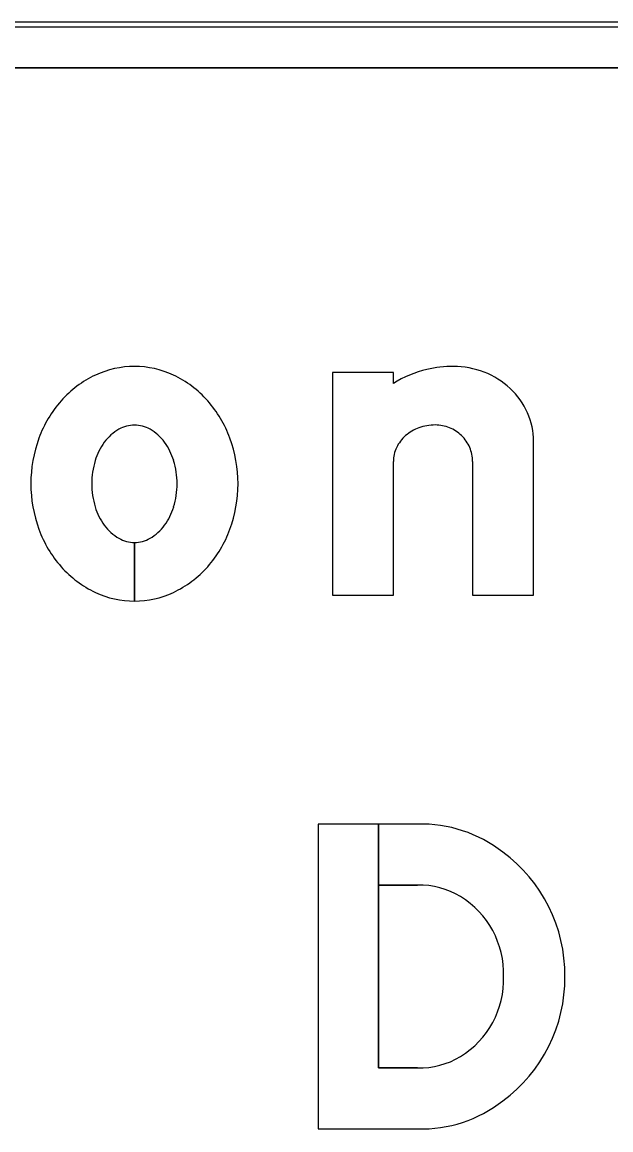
# Model space of a CAD drawing. Extents: x 1806251 to 1809821, y 414895 to 422886.
# Drawn here: x 1809677.7202 to 1809677.9772, y 415362.3176 to 415362.801 of the extents above; entities that cross this region are included whole.
import ezdxf

# ---------------------------------------------------------------- set-up
doc = ezdxf.new("R2010")
doc.units = 0
for name, color, linetype in [('GSBWFILL', 7, 'Continuous'), ('GSCOLORFILL', 7, 'Continuous'), ('GSOUTLINE', 7, 'Continuous')]:
    doc.layers.add(name, color=color, linetype=linetype)

msp = doc.modelspace()

# ---------------------------------------------------------------- linework, layer by layer
at = {"layer": 'GSBWFILL'}
for p, q in [((1809678.5055, 415362.801), (1809676.6855, 415362.801)), ((1809676.6855, 415362.781), (1809678.5055, 415362.781)), ((1809677.91683, 415362.60933), (1809677.91683, 415362.551)), ((1809677.7692, 415362.54834), (1809677.7692, 415362.57394)), ((1809677.7692, 415362.57394), (1809677.7692, 415362.54834)), ((1809677.8928, 415362.3446), (1809677.87578, 415362.3446))]:
    msp.add_line(p, q, dxfattribs=at)
for points in [[(1809677.88225, 415362.64329), (1809677.88225, 415362.64809), (1809677.85565, 415362.64809), (1809677.85565, 415362.551), (1809677.88225, 415362.551), (1809677.88225, 415362.60933)], [(1809677.91683, 415362.551), (1809677.94343, 415362.551), (1809677.94343, 415362.61809)], [(1809677.87578, 415362.3446), (1809677.87578, 415362.451), (1809677.84939, 415362.451), (1809677.84939, 415362.318), (1809677.8928, 415362.318)], [(1809677.8928, 415362.451), (1809677.87578, 415362.451), (1809677.87578, 415362.4244), (1809677.8928, 415362.4244)]]:
    msp.add_lwpolyline(points, dxfattribs=at)
for centre, major_axis, ratio, start_param, end_param in [((1809677.7692, 415362.61067), (0, 0.04008), 0.999994, 0, 0.438571), ((1809677.7692, 415362.61067), (0, 0.04008), 0.999994, 5.844614, 6.283185), ((1809677.90798, 415362.60289), (0, 0.0479), 0.999999, 0.235088, 0.567132), ((1809677.90843, 415362.59755), (0, 0.0532), 0.999999, 0, 0.219986), ((1809677.90843, 415362.6133), (0, 0.03745), 0.999999, 5.914285, 6.283185), ((1809677.77172, 415362.60528), (0, 0.04603), 0.999994, 0.438571, 0.847388), ((1809677.76667, 415362.60528), (0, 0.04603), 0.999994, 5.435798, 5.844614), ((1809677.90933, 415362.61564), (0, 0.03495), 0.999999, 5.532258, 5.914285), ((1809677.91072, 415362.61713), (0, 0.03291), 0.999999, 5.130076, 5.532258), ((1809677.77566, 415362.6018), (0, 0.05129), 0.999994, 0.847388, 1.220117), ((1809677.76273, 415362.6018), (0, 0.05129), 0.999994, 5.063069, 5.435798), ((1809677.91289, 415362.61809), (0, 0.03054), 0.999999, 4.712389, 5.130076), ((1809677.7692, 415362.61142), (0, 0.01373), 0.999994, 0, 0.517724), ((1809677.7692, 415362.61142), (0, 0.01373), 0.999994, 5.765461, 6.283185), ((1809677.90049, 415362.60426), (0, 0.02094), 0.999999, 0, 0.345704), ((1809677.90049, 415362.6084), (0, 0.0168), 0.999999, 5.900624, 6.283185), ((1809677.77245, 415362.60571), (0, 0.0203), 0.999994, 0.517724, 0.942), ((1809677.76595, 415362.60571), (0, 0.0203), 0.999994, 5.341185, 5.765461), ((1809677.89823, 415362.60832), (0, 0.01621), 0.999999, 0.715718, 1.126231), ((1809677.8996, 415362.60674), (0, 0.0183), 0.999999, 0.345704, 0.715718), ((1809677.90068, 415362.60885), (0, 0.01631), 0.999999, 5.51227, 5.900624), ((1809677.90096, 415362.60914), (0, 0.0159), 0.999999, 5.115435, 5.51227), ((1809677.78184, 415362.59955), (0, 0.05786), 0.999994, 1.220117, 1.570796), ((1809677.77757, 415362.60198), (0, 0.02664), 0.999994, 0.942, 1.278197), ((1809677.76082, 415362.60198), (0, 0.02664), 0.999994, 5.004989, 5.341185), ((1809677.75656, 415362.59955), (0, 0.05786), 0.999994, 4.712389, 5.063069), ((1809677.9014, 415362.60933), (0, 0.01542), 0.999999, 4.712389, 5.115435), ((1809677.8961, 415362.60933), (0, 0.01385), 0.999999, 1.126231, 1.570796), ((1809677.78566, 415362.59955), (0, 0.03508), 0.999994, 1.278197, 1.570796), ((1809677.75273, 415362.59955), (0, 0.03508), 0.999994, 4.712389, 5.004989), ((1809677.78184, 415362.59955), (0, 0.05786), 0.999994, 1.570796, 1.921476), ((1809677.78566, 415362.59955), (0, 0.03508), 0.999994, 1.570796, 1.863396), ((1809677.75273, 415362.59955), (0, 0.03508), 0.999994, 4.419789, 4.712389), ((1809677.75656, 415362.59955), (0, 0.05786), 0.999994, 4.361709, 4.712389), ((1809677.77757, 415362.59711), (0, 0.02664), 0.999994, 1.863396, 2.199593), ((1809677.76082, 415362.59711), (0, 0.02664), 0.999994, 4.083593, 4.419789), ((1809677.77566, 415362.59729), (0, 0.05129), 0.999994, 1.921476, 2.294205), ((1809677.77245, 415362.59338), (0, 0.0203), 0.999994, 2.199593, 2.623869), ((1809677.76595, 415362.59338), (0, 0.0203), 0.999994, 3.659317, 4.083593), ((1809677.76273, 415362.59729), (0, 0.05129), 0.999994, 3.98898, 4.361709), ((1809677.7692, 415362.58767), (0, 0.01373), 0.999994, 2.623869, 3.141593), ((1809677.7692, 415362.58767), (0, 0.01373), 0.999994, 3.142077, 3.659317), ((1809677.77172, 415362.59381), (0, 0.04603), 0.999994, 2.294205, 2.703022), ((1809677.76667, 415362.59381), (0, 0.04603), 0.999994, 3.580164, 3.98898), ((1809677.7692, 415362.58842), (0, 0.04008), 0.999994, 2.703022, 3.141593), ((1809677.7692, 415362.58842), (0, 0.04008), 0.999994, 3.141759, 3.580164), ((1809677.89455, 415362.39281), (0, 0.05821), 0.992004, 5.621793, 6.313477), ((1809677.89143, 415362.38516), (0, 0.06622), 0.992004, 4.702399, 5.655315), ((1809677.89344, 415362.38842), (0, 0.03599), 0.992004, 5.75224, 6.301036), ((1809677.89098, 415362.38554), (0, 0.03973), 0.992004, 4.686283, 5.735161), ((1809677.89098, 415362.38346), (0, 0.03973), 0.992004, 3.689617, 4.738495), ((1809677.89143, 415362.38384), (0, 0.06622), 0.992004, 3.769463, 4.722379), ((1809677.89344, 415362.38058), (0, 0.03599), 0.992004, 3.123742, 3.672538), ((1809677.89455, 415362.37619), (0, 0.05821), 0.992004, 3.111301, 3.802985)]:
    msp.add_ellipse(centre, major_axis=major_axis, ratio=ratio, start_param=start_param, end_param=end_param, dxfattribs=at)
at = {"layer": 'GSCOLORFILL'}
for p, q in [((1809678.5055, 415362.801), (1809676.6855, 415362.801)), ((1809678.5055, 415362.801), (1809676.6855, 415362.801)), ((1809678.5055, 415362.801), (1809676.6855, 415362.801)), ((1809676.6855, 415362.799), (1809678.5055, 415362.799)), ((1809676.6855, 415362.781), (1809678.5055, 415362.781)), ((1809677.91683, 415362.60933), (1809677.91683, 415362.551)), ((1809677.7692, 415362.54834), (1809677.7692, 415362.57394)), ((1809677.7692, 415362.57394), (1809677.7692, 415362.54834)), ((1809677.8928, 415362.3446), (1809677.87578, 415362.3446))]:
    msp.add_line(p, q, dxfattribs=at)
for points in [[(1809677.88225, 415362.64329), (1809677.88225, 415362.64809), (1809677.85565, 415362.64809), (1809677.85565, 415362.551), (1809677.88225, 415362.551), (1809677.88225, 415362.60933)], [(1809677.91683, 415362.551), (1809677.94343, 415362.551), (1809677.94343, 415362.61809)], [(1809677.87578, 415362.3446), (1809677.87578, 415362.451), (1809677.84939, 415362.451), (1809677.84939, 415362.318), (1809677.8928, 415362.318)], [(1809677.8928, 415362.451), (1809677.87578, 415362.451), (1809677.87578, 415362.4244), (1809677.8928, 415362.4244)]]:
    msp.add_lwpolyline(points, dxfattribs=at)
for centre, major_axis, ratio, start_param, end_param in [((1809677.7692, 415362.61067), (0, 0.04008), 0.999994, 0, 0.438571), ((1809677.7692, 415362.61067), (0, 0.04008), 0.999994, 5.844614, 6.283185), ((1809677.90798, 415362.60289), (0, 0.0479), 0.999999, 0.235088, 0.567132), ((1809677.90843, 415362.59755), (0, 0.0532), 0.999999, 0, 0.219986), ((1809677.90843, 415362.6133), (0, 0.03745), 0.999999, 5.914285, 6.283185), ((1809677.77172, 415362.60528), (0, 0.04603), 0.999994, 0.438571, 0.847388), ((1809677.76667, 415362.60528), (0, 0.04603), 0.999994, 5.435798, 5.844614), ((1809677.90933, 415362.61564), (0, 0.03495), 0.999999, 5.532258, 5.914285), ((1809677.91072, 415362.61713), (0, 0.03291), 0.999999, 5.130076, 5.532258), ((1809677.77566, 415362.6018), (0, 0.05129), 0.999994, 0.847388, 1.220117), ((1809677.76273, 415362.6018), (0, 0.05129), 0.999994, 5.063069, 5.435798), ((1809677.91289, 415362.61809), (0, 0.03054), 0.999999, 4.712389, 5.130076), ((1809677.7692, 415362.61142), (0, 0.01373), 0.999994, 0, 0.517724), ((1809677.7692, 415362.61142), (0, 0.01373), 0.999994, 5.765461, 6.283185), ((1809677.90049, 415362.60426), (0, 0.02094), 0.999999, 0, 0.345704), ((1809677.90049, 415362.6084), (0, 0.0168), 0.999999, 5.900624, 6.283185), ((1809677.77245, 415362.60571), (0, 0.0203), 0.999994, 0.517724, 0.942), ((1809677.76595, 415362.60571), (0, 0.0203), 0.999994, 5.341185, 5.765461), ((1809677.89823, 415362.60832), (0, 0.01621), 0.999999, 0.715718, 1.126231), ((1809677.8996, 415362.60674), (0, 0.0183), 0.999999, 0.345704, 0.715718), ((1809677.90068, 415362.60885), (0, 0.01631), 0.999999, 5.51227, 5.900624), ((1809677.90096, 415362.60914), (0, 0.0159), 0.999999, 5.115435, 5.51227), ((1809677.78184, 415362.59955), (0, 0.05786), 0.999994, 1.220117, 1.570796), ((1809677.77757, 415362.60198), (0, 0.02664), 0.999994, 0.942, 1.278197), ((1809677.76082, 415362.60198), (0, 0.02664), 0.999994, 5.004989, 5.341185), ((1809677.75656, 415362.59955), (0, 0.05786), 0.999994, 4.712389, 5.063069), ((1809677.9014, 415362.60933), (0, 0.01542), 0.999999, 4.712389, 5.115435), ((1809677.8961, 415362.60933), (0, 0.01385), 0.999999, 1.126231, 1.570796), ((1809677.78566, 415362.59955), (0, 0.03508), 0.999994, 1.278197, 1.570796), ((1809677.75273, 415362.59955), (0, 0.03508), 0.999994, 4.712389, 5.004989), ((1809677.78184, 415362.59955), (0, 0.05786), 0.999994, 1.570796, 1.921476), ((1809677.78566, 415362.59955), (0, 0.03508), 0.999994, 1.570796, 1.863396), ((1809677.75273, 415362.59955), (0, 0.03508), 0.999994, 4.419789, 4.712389), ((1809677.75656, 415362.59955), (0, 0.05786), 0.999994, 4.361709, 4.712389), ((1809677.77757, 415362.59711), (0, 0.02664), 0.999994, 1.863396, 2.199593), ((1809677.76082, 415362.59711), (0, 0.02664), 0.999994, 4.083593, 4.419789), ((1809677.77566, 415362.59729), (0, 0.05129), 0.999994, 1.921476, 2.294205), ((1809677.77245, 415362.59338), (0, 0.0203), 0.999994, 2.199593, 2.623869), ((1809677.76595, 415362.59338), (0, 0.0203), 0.999994, 3.659317, 4.083593), ((1809677.76273, 415362.59729), (0, 0.05129), 0.999994, 3.98898, 4.361709), ((1809677.7692, 415362.58767), (0, 0.01373), 0.999994, 2.623869, 3.141593), ((1809677.7692, 415362.58767), (0, 0.01373), 0.999994, 3.142077, 3.659317), ((1809677.77172, 415362.59381), (0, 0.04603), 0.999994, 2.294205, 2.703022), ((1809677.76667, 415362.59381), (0, 0.04603), 0.999994, 3.580164, 3.98898), ((1809677.7692, 415362.58842), (0, 0.04008), 0.999994, 2.703022, 3.141593), ((1809677.7692, 415362.58842), (0, 0.04008), 0.999994, 3.141759, 3.580164), ((1809677.89455, 415362.39281), (0, 0.05821), 0.992004, 5.621793, 6.313477), ((1809677.89143, 415362.38516), (0, 0.06622), 0.992004, 4.702399, 5.655315), ((1809677.89344, 415362.38842), (0, 0.03599), 0.992004, 5.75224, 6.301036), ((1809677.89098, 415362.38554), (0, 0.03973), 0.992004, 4.686283, 5.735161), ((1809677.89098, 415362.38346), (0, 0.03973), 0.992004, 3.689617, 4.738495), ((1809677.89143, 415362.38384), (0, 0.06622), 0.992004, 3.769463, 4.722379), ((1809677.89344, 415362.38058), (0, 0.03599), 0.992004, 3.123742, 3.672538), ((1809677.89455, 415362.37619), (0, 0.05821), 0.992004, 3.111301, 3.802985)]:
    msp.add_ellipse(centre, major_axis=major_axis, ratio=ratio, start_param=start_param, end_param=end_param, dxfattribs=at)
at = {"layer": 'GSOUTLINE'}
for p, q in [((1809678.5055, 415362.801), (1809676.6855, 415362.801)), ((1809678.5055, 415362.781), (1809676.6855, 415362.781)), ((1809677.91683, 415362.60933), (1809677.91683, 415362.551)), ((1809677.8928, 415362.3446), (1809677.8928, 415362.3446)), ((1809677.8928, 415362.318), (1809677.8928, 415362.318))]:
    msp.add_line(p, q, dxfattribs=at)
for points in [[(1809677.88225, 415362.64329), (1809677.88225, 415362.64809), (1809677.85565, 415362.64809), (1809677.85565, 415362.551), (1809677.88225, 415362.551), (1809677.88225, 415362.60933)], [(1809677.91683, 415362.551), (1809677.94343, 415362.551), (1809677.94343, 415362.61809)], [(1809677.8928, 415362.451), (1809677.84939, 415362.451), (1809677.84939, 415362.318), (1809677.8928, 415362.318)], [(1809677.8928, 415362.4244), (1809677.87578, 415362.4244), (1809677.87578, 415362.3446), (1809677.8928, 415362.3446)]]:
    msp.add_lwpolyline(points, dxfattribs=at)
for centre, major_axis, ratio, start_param, end_param in [((1809677.7692, 415362.61067), (0, 0.04008), 0.999994, 0, 0.438571), ((1809677.7692, 415362.61067), (0, 0.04008), 0.999994, 5.844614, 6.283185), ((1809677.90798, 415362.60289), (0, 0.0479), 0.999999, 0.235088, 0.567132), ((1809677.90843, 415362.59755), (0, 0.0532), 0.999999, 0, 0.219986), ((1809677.90843, 415362.6133), (0, 0.03745), 0.999999, 5.914285, 6.283185), ((1809677.77172, 415362.60528), (0, 0.04603), 0.999994, 0.438571, 0.847388), ((1809677.76667, 415362.60528), (0, 0.04603), 0.999994, 5.435798, 5.844614), ((1809677.90933, 415362.61564), (0, 0.03495), 0.999999, 5.532258, 5.914285), ((1809677.91072, 415362.61713), (0, 0.03291), 0.999999, 5.130076, 5.532258), ((1809677.77566, 415362.6018), (0, 0.05129), 0.999994, 0.847388, 1.220117), ((1809677.76273, 415362.6018), (0, 0.05129), 0.999994, 5.063069, 5.435798), ((1809677.91289, 415362.61809), (0, 0.03054), 0.999999, 4.712389, 5.130076), ((1809677.7692, 415362.61142), (0, 0.01373), 0.999994, 0, 0.517724), ((1809677.7692, 415362.61142), (0, 0.01373), 0.999994, 5.765461, 6.283185), ((1809677.90049, 415362.60426), (0, 0.02094), 0.999999, 0, 0.345704), ((1809677.90049, 415362.6084), (0, 0.0168), 0.999999, 5.900624, 6.283185), ((1809677.77245, 415362.60571), (0, 0.0203), 0.999994, 0.517724, 0.942), ((1809677.76595, 415362.60571), (0, 0.0203), 0.999994, 5.341185, 5.765461), ((1809677.89823, 415362.60832), (0, 0.01621), 0.999999, 0.715718, 1.126231), ((1809677.8996, 415362.60674), (0, 0.0183), 0.999999, 0.345704, 0.715718), ((1809677.90068, 415362.60885), (0, 0.01631), 0.999999, 5.51227, 5.900624), ((1809677.90096, 415362.60914), (0, 0.0159), 0.999999, 5.115435, 5.51227), ((1809677.78184, 415362.59955), (0, 0.05786), 0.999994, 1.220117, 1.570796), ((1809677.77757, 415362.60198), (0, 0.02664), 0.999994, 0.942, 1.278197), ((1809677.76082, 415362.60198), (0, 0.02664), 0.999994, 5.004989, 5.341185), ((1809677.75656, 415362.59955), (0, 0.05786), 0.999994, 4.712389, 5.063069), ((1809677.9014, 415362.60933), (0, 0.01542), 0.999999, 4.712389, 5.115435), ((1809677.8961, 415362.60933), (0, 0.01385), 0.999999, 1.126231, 1.570796), ((1809677.78566, 415362.59955), (0, 0.03508), 0.999994, 1.278197, 1.570796), ((1809677.75273, 415362.59955), (0, 0.03508), 0.999994, 4.712389, 5.004989), ((1809677.78184, 415362.59955), (0, 0.05786), 0.999994, 1.570796, 1.921476), ((1809677.78566, 415362.59955), (0, 0.03508), 0.999994, 1.570796, 1.863396), ((1809677.75273, 415362.59955), (0, 0.03508), 0.999994, 4.419789, 4.712389), ((1809677.75656, 415362.59955), (0, 0.05786), 0.999994, 4.361709, 4.712389), ((1809677.77757, 415362.59711), (0, 0.02664), 0.999994, 1.863396, 2.199593), ((1809677.76082, 415362.59711), (0, 0.02664), 0.999994, 4.083593, 4.419789), ((1809677.77566, 415362.59729), (0, 0.05129), 0.999994, 1.921476, 2.294205), ((1809677.77245, 415362.59338), (0, 0.0203), 0.999994, 2.199593, 2.623869), ((1809677.76595, 415362.59338), (0, 0.0203), 0.999994, 3.659317, 4.083593), ((1809677.76273, 415362.59729), (0, 0.05129), 0.999994, 3.98898, 4.361709), ((1809677.7692, 415362.58767), (0, 0.01373), 0.999994, 2.623869, 3.141593), ((1809677.7692, 415362.58767), (0, 0.01373), 0.999994, 3.141593, 3.659317), ((1809677.77172, 415362.59381), (0, 0.04603), 0.999994, 2.294205, 2.703022), ((1809677.76667, 415362.59381), (0, 0.04603), 0.999994, 3.580164, 3.98898), ((1809677.7692, 415362.58842), (0, 0.04008), 0.999994, 2.703022, 3.141593), ((1809677.7692, 415362.58842), (0, 0.04008), 0.999994, 3.141593, 3.580164), ((1809677.89455, 415362.39281), (0, 0.05821), 0.992004, 5.621793, 6.313477), ((1809677.89143, 415362.38516), (0, 0.06622), 0.992004, 4.702399, 5.655315), ((1809677.89344, 415362.38842), (0, 0.03599), 0.992004, 5.75224, 6.301036), ((1809677.89098, 415362.38554), (0, 0.03973), 0.992004, 4.686283, 5.735161), ((1809677.89098, 415362.38346), (0, 0.03973), 0.992004, 3.689617, 4.738495), ((1809677.89143, 415362.38384), (0, 0.06622), 0.992004, 3.769463, 4.722379), ((1809677.89344, 415362.38058), (0, 0.03599), 0.992004, 3.123742, 3.672538), ((1809677.89455, 415362.37619), (0, 0.05821), 0.992004, 3.111301, 3.802985)]:
    msp.add_ellipse(centre, major_axis=major_axis, ratio=ratio, start_param=start_param, end_param=end_param, dxfattribs=at)

doc.saveas('drawing.dxf')
